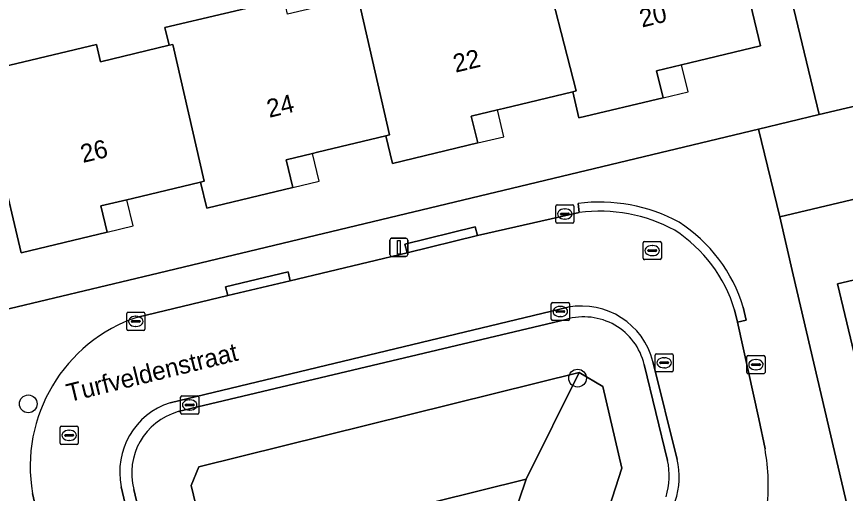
# Model space of a CAD drawing. Extents: x 162026 to 163502, y 387295 to 388169.
# Drawn here: x 163074.21 to 163119.9, y 387737.95 to 387764.22 of the extents above; entities that cross this region are included whole.
import ezdxf

# ---------------------------------------------------------------- set-up
doc = ezdxf.new("R2010")
doc.units = 0
for name, color, linetype in [('IMGEO_Boom', 7, 'Continuous'), ('IMGEO_Erf', 7, 'Continuous'), ('IMGEO_Groenvoorziening', 7, 'Continuous'), ('IMGEO_Kolk', 7, 'Continuous'), ('IMGEO_Lichtmast', 7, 'Continuous'), ('IMGEO_Openbare_ruimte_label', 7, 'Continuous'), ('IMGEO_Pand', 7, 'Continuous'), ('IMGEO_Pand_nummerreeks', 7, 'Continuous'), ('IMGEO_Pand_overbouw', 7, 'Continuous'), ('IMGEO_Rijbaan_lokaal_open', 7, 'Continuous'), ('IMGEO_Rioolput', 7, 'Continuous'), ('IMGEO_Voetpad_open', 7, 'Continuous')]:
    doc.layers.add(name, color=color, linetype=linetype)

msp = doc.modelspace()

# ---------------------------------------------------------------- linework, layer by layer
at = {"layer": 'IMGEO_Boom'}
for centre in [(163105.135, 387744.301), (163074.859, 387742.884)]:
    msp.add_circle(centre, 0.489, dxfattribs=at)
at = {"layer": 'IMGEO_Erf'}
for points in [[(163072.997, 387747.933), (163081.633, 387750), (163115.112, 387758.014), (163118.461, 387758.815), (163112.724, 387782.656)], [(163112.807, 387772.648), (163115.212, 387762.597), (163111.323, 387761.667), (163110.873, 387761.559), (163109.494, 387761.229), (163109.849, 387759.749), (163105.209, 387758.638), (163104.866, 387760.073), (163101.044, 387759.159), (163100.716, 387759.08), (163099.277, 387758.736), (163099.631, 387757.257), (163094.93, 387756.132), (163094.568, 387757.648), (163090.803, 387756.747), (163090.52, 387756.679), (163089.075, 387756.334), (163089.442, 387754.801), (163084.702, 387753.666), (163084.359, 387755.1), (163080.599, 387754.2), (163080.296, 387754.128), (163078.861, 387753.784), (163079.206, 387752.34), (163074.476, 387751.208), (163073.302, 387756.117)], [(163067.318, 387771.549), (163069.587, 387762.107), (163071.854, 387762.65), (163072.213, 387761.147), (163078.611, 387762.678), (163078.837, 387761.732), (163082.626, 387762.639), (163082.393, 387763.609), (163088.956, 387765.18)], [(163161.831, 387763.991), (163116.279, 387753.187), (163117.024, 387750), (163123.323, 387723.073), (163114.741, 387720.947), (163132.768, 387644.387)], [(163121.309, 387741.826), (163119.456, 387749.488), (163121.574, 387750)]]:
    msp.add_lwpolyline(points, dxfattribs=at)
at = {"layer": 'IMGEO_Groenvoorziening'}
for points in [[(163112.724, 387782.656), (163118.461, 387758.815), (163125.27, 387760.423), (163118.446, 387790.157), (163074.487, 387779.595), (163065.879, 387777.538), (163067.318, 387771.549)], [(163091.882, 387726.665), (163089.65, 387735.595), (163102.308, 387738.742), (163105.227, 387744.613), (163084.261, 387739.407), (163083.829, 387738.381), (163085.154, 387732.922), (163088.208, 387720.774)], [(163107.567, 387739.342), (163102.621, 387723.956), (163088.208, 387720.774), (163085.154, 387732.922), (163083.829, 387738.381), (163084.261, 387739.407), (163105.227, 387744.613), (163106.536, 387743.847)], [(163088.208, 387720.774), (163102.621, 387723.956), (163107.567, 387739.342), (163106.536, 387743.847), (163105.227, 387744.613), (163102.308, 387738.742), (163098.7, 387728.111), (163091.882, 387726.665)], [(163091.882, 387726.665), (163098.7, 387728.111), (163102.308, 387738.742), (163089.65, 387735.595)]]:
    msp.add_lwpolyline(points, close=True, dxfattribs=at)
for points in [[(163104.504, 387747.532), (163083.122, 387742.454)], [(163110.091, 387739.771), (163108.81, 387745.055)], [(163080.677, 387738.158), (163084.786, 387720.652)]]:
    msp.add_lwpolyline(points, dxfattribs=at)
for centre, radius, start, end in [((163105.484, 387744.255), 3.42, 13.5245, 106.6567), ((163084.08, 387739.065), 3.522, 105.7893, 194.9193), ((163106.31, 387738.919), 3.876, 342.732, 12.6914)]:
    msp.add_arc(centre, radius, start, end, dxfattribs=at)
at = {"layer": 'IMGEO_Kolk'}
for p, q in [((163103.933, 387752.916), (163103.933, 387753.768)), ((163104.008, 387753.842), (163104.86, 387753.842)), ((163104.934, 387753.768), (163104.934, 387752.916)), ((163104.192, 387753.336), (163104.192, 387753.348)), ((163104.63, 387753.299), (163104.232, 387753.299)), ((163104.235, 387753.385), (163104.633, 387753.385)), ((163104.421, 387753.622), (163104.446, 387753.622)), ((163104.676, 387753.348), (163104.676, 387753.336)), ((163104.86, 387752.842), (163104.008, 387752.842)), ((163104.444, 387753.062), (163104.419, 387753.062)), ((163103.685, 387747.544), (163103.685, 387748.396)), ((163103.76, 387748.47), (163104.612, 387748.47)), ((163104.173, 387748.25), (163104.198, 387748.25)), ((163104.686, 387748.396), (163104.686, 387747.544)), ((163080.283, 387747.001), (163080.283, 387747.853)), ((163080.358, 387747.927), (163081.21, 387747.927)), ((163081.284, 387747.853), (163081.284, 387747.001)), ((163103.944, 387747.964), (163103.944, 387747.976)), ((163104.382, 387747.927), (163103.984, 387747.927)), ((163103.987, 387748.013), (163104.385, 387748.013)), ((163104.428, 387747.976), (163104.428, 387747.964)), ((163080.542, 387747.421), (163080.542, 387747.433)), ((163080.98, 387747.384), (163080.582, 387747.384)), ((163080.585, 387747.47), (163080.983, 387747.47)), ((163080.771, 387747.707), (163080.796, 387747.707)), ((163081.026, 387747.433), (163081.026, 387747.421)), ((163104.612, 387747.47), (163103.76, 387747.47)), ((163104.196, 387747.69), (163104.171, 387747.69)), ((163081.21, 387746.927), (163080.358, 387746.927)), ((163080.794, 387747.147), (163080.769, 387747.147)), ((163109.408, 387744.722), (163109.408, 387745.574)), ((163109.483, 387745.648), (163110.335, 387745.648)), ((163109.896, 387745.428), (163109.921, 387745.428)), ((163110.409, 387745.574), (163110.409, 387744.722)), ((163114.467, 387744.619), (163114.467, 387745.471)), ((163114.542, 387745.545), (163115.394, 387745.545)), ((163115.468, 387745.471), (163115.468, 387744.619)), ((163109.667, 387745.142), (163109.667, 387745.154)), ((163110.105, 387745.105), (163109.707, 387745.105)), ((163109.71, 387745.191), (163110.108, 387745.191)), ((163110.151, 387745.154), (163110.151, 387745.142)), ((163114.726, 387745.039), (163114.726, 387745.051)), ((163115.164, 387745.002), (163114.766, 387745.002)), ((163114.769, 387745.088), (163115.167, 387745.088)), ((163114.955, 387745.325), (163114.98, 387745.325)), ((163115.21, 387745.051), (163115.21, 387745.039)), ((163110.335, 387744.648), (163109.483, 387744.648)), ((163109.919, 387744.868), (163109.894, 387744.868)), ((163115.394, 387744.545), (163114.542, 387744.545)), ((163114.978, 387744.765), (163114.953, 387744.765)), ((163083.255, 387742.395), (163083.255, 387743.247)), ((163083.33, 387743.321), (163084.182, 387743.321)), ((163084.256, 387743.247), (163084.256, 387742.395)), ((163083.514, 387742.815), (163083.514, 387742.827)), ((163083.952, 387742.778), (163083.554, 387742.778)), ((163083.557, 387742.864), (163083.955, 387742.864)), ((163083.743, 387743.101), (163083.768, 387743.101)), ((163083.998, 387742.827), (163083.998, 387742.815)), ((163084.182, 387742.321), (163083.33, 387742.321)), ((163083.766, 387742.541), (163083.741, 387742.541))]:
    msp.add_line(p, q, dxfattribs=at)
for points in [[(163103.933, 387752.916), (163103.933, 387753.768)], [(163104.008, 387753.842), (163104.86, 387753.842)], [(163104.934, 387753.768), (163104.934, 387752.916)], [(163104.86, 387752.842), (163104.008, 387752.842)], [(163103.685, 387747.544), (163103.685, 387748.396)], [(163103.76, 387748.47), (163104.612, 387748.47)], [(163104.686, 387748.396), (163104.686, 387747.544)], [(163080.283, 387747.001), (163080.283, 387747.853)], [(163080.358, 387747.927), (163081.21, 387747.927)], [(163081.284, 387747.853), (163081.284, 387747.001)], [(163104.612, 387747.47), (163103.76, 387747.47)], [(163081.21, 387746.927), (163080.358, 387746.927)], [(163109.408, 387744.722), (163109.408, 387745.574)], [(163109.483, 387745.648), (163110.335, 387745.648)], [(163110.409, 387745.574), (163110.409, 387744.722)], [(163114.467, 387744.619), (163114.467, 387745.471)], [(163114.542, 387745.545), (163115.394, 387745.545)], [(163115.468, 387745.471), (163115.468, 387744.619)], [(163110.335, 387744.648), (163109.483, 387744.648)], [(163115.394, 387744.545), (163114.542, 387744.545)], [(163083.255, 387742.395), (163083.255, 387743.247)], [(163083.33, 387743.321), (163084.182, 387743.321)], [(163084.256, 387743.247), (163084.256, 387742.395)], [(163084.182, 387742.321), (163083.33, 387742.321)]]:
    msp.add_lwpolyline(points, dxfattribs=at)
for centre, radius, start, end in [((163104.01, 387753.766), 0.0765, 91.552, 178.448), ((163104.01, 387753.766), 0.0765, 91.552, 178.448), ((163104.858, 387753.766), 0.0765, 1.552, 88.448), ((163104.858, 387753.766), 0.0765, 1.552, 88.448), ((163104.232, 387753.345), 0.0403, 85.8775, 175.7526), ((163104.229, 387753.335), 0.0366, 178.938, 274.7102), ((163104.633, 387753.342), 0.043, 264.8664, 352.4533), ((163104.637, 387753.347), 0.0386, 1.7309, 96.639), ((163104.01, 387752.918), 0.0765, 181.552, 268.448), ((163104.01, 387752.918), 0.0765, 181.552, 268.448), ((163104.858, 387752.918), 0.0765, 271.552, 358.448), ((163104.858, 387752.918), 0.0765, 271.552, 358.448), ((163103.762, 387748.394), 0.0765, 91.552, 178.448), ((163103.762, 387748.394), 0.0765, 91.552, 178.448), ((163104.61, 387748.394), 0.0765, 1.552, 88.448), ((163104.61, 387748.394), 0.0765, 1.552, 88.448), ((163080.36, 387747.851), 0.0765, 91.552, 178.448), ((163080.36, 387747.851), 0.0765, 91.552, 178.448), ((163081.208, 387747.851), 0.0765, 1.552, 88.448), ((163081.208, 387747.851), 0.0765, 1.552, 88.448), ((163103.984, 387747.973), 0.0403, 85.8775, 175.7526), ((163103.981, 387747.963), 0.0366, 178.938, 274.7102), ((163104.385, 387747.97), 0.043, 264.8664, 352.4533), ((163104.389, 387747.975), 0.0386, 1.7309, 96.639), ((163080.582, 387747.43), 0.0403, 85.8775, 175.7526), ((163080.579, 387747.42), 0.0366, 178.938, 274.7102), ((163080.983, 387747.427), 0.043, 264.8664, 352.4533), ((163080.987, 387747.432), 0.0386, 1.7309, 96.639), ((163103.762, 387747.546), 0.0765, 181.552, 268.448), ((163103.762, 387747.546), 0.0765, 181.552, 268.448), ((163104.61, 387747.546), 0.0765, 271.552, 358.448), ((163104.61, 387747.546), 0.0765, 271.552, 358.448), ((163080.36, 387747.003), 0.0765, 181.552, 268.448), ((163080.36, 387747.003), 0.0765, 181.552, 268.448), ((163081.208, 387747.003), 0.0765, 271.552, 358.448), ((163081.208, 387747.003), 0.0765, 271.552, 358.448), ((163109.485, 387745.572), 0.0765, 91.552, 178.448), ((163109.485, 387745.572), 0.0765, 91.552, 178.448), ((163110.333, 387745.572), 0.0765, 1.552, 88.448), ((163110.333, 387745.572), 0.0765, 1.552, 88.448), ((163114.544, 387745.469), 0.0765, 91.552, 178.448), ((163114.544, 387745.469), 0.0765, 91.552, 178.448), ((163115.392, 387745.469), 0.0765, 1.552, 88.448), ((163115.392, 387745.469), 0.0765, 1.552, 88.448), ((163109.707, 387745.151), 0.0403, 85.8775, 175.7526), ((163109.704, 387745.141), 0.0366, 178.938, 274.7102), ((163110.108, 387745.148), 0.043, 264.8664, 352.4533), ((163110.112, 387745.153), 0.0386, 1.7309, 96.639), ((163114.766, 387745.048), 0.0403, 85.8775, 175.7526), ((163114.763, 387745.038), 0.0366, 178.938, 274.7102), ((163115.167, 387745.045), 0.043, 264.8664, 352.4533), ((163115.171, 387745.05), 0.0386, 1.7309, 96.639), ((163109.485, 387744.724), 0.0765, 181.552, 268.448), ((163109.485, 387744.724), 0.0765, 181.552, 268.448), ((163110.333, 387744.724), 0.0765, 271.552, 358.448), ((163110.333, 387744.724), 0.0765, 271.552, 358.448), ((163114.544, 387744.621), 0.0765, 181.552, 268.448), ((163114.544, 387744.621), 0.0765, 181.552, 268.448), ((163115.392, 387744.621), 0.0765, 271.552, 358.448), ((163115.392, 387744.621), 0.0765, 271.552, 358.448), ((163083.332, 387743.245), 0.0765, 91.552, 178.448), ((163083.332, 387743.245), 0.0765, 91.552, 178.448), ((163084.18, 387743.245), 0.0765, 1.552, 88.448), ((163084.18, 387743.245), 0.0765, 1.552, 88.448), ((163083.554, 387742.824), 0.0403, 85.8775, 175.7526), ((163083.551, 387742.814), 0.0366, 178.938, 274.7102), ((163083.955, 387742.821), 0.043, 264.8664, 352.4533), ((163083.959, 387742.826), 0.0386, 1.7309, 96.639), ((163083.332, 387742.397), 0.0765, 181.552, 268.448), ((163083.332, 387742.397), 0.0765, 181.552, 268.448), ((163084.18, 387742.397), 0.0765, 271.552, 358.448), ((163084.18, 387742.397), 0.0765, 271.552, 358.448)]:
    msp.add_arc(centre, radius, start, end, dxfattribs=at)
for centre, major_axis, ratio, start_param, end_param in [((163104.42, 387753.342), (-0.387, 0.002), 0.722429, 4.712389, 7.853982), ((163104.445, 387753.342), (-0.39, 0.002), 0.717154, 1.570796, 4.712389), ((163104.172, 387747.97), (-0.387, 0.002), 0.722429, 4.712389, 7.853982), ((163104.197, 387747.97), (-0.39, 0.002), 0.717154, 1.570796, 4.712389), ((163080.77, 387747.427), (-0.387, 0.002), 0.722429, 4.712389, 7.853982), ((163080.795, 387747.427), (-0.39, 0.002), 0.717154, 1.570796, 4.712389), ((163109.895, 387745.148), (-0.387, 0.002), 0.722429, 4.712389, 7.853982), ((163109.92, 387745.148), (-0.39, 0.002), 0.717154, 1.570796, 4.712389), ((163114.954, 387745.045), (-0.387, 0.002), 0.722429, 4.712389, 7.853982), ((163114.979, 387745.045), (-0.39, 0.002), 0.717154, 1.570796, 4.712389), ((163083.742, 387742.821), (-0.387, 0.002), 0.722429, 4.712389, 7.853982), ((163083.767, 387742.821), (-0.39, 0.002), 0.717154, 1.570796, 4.712389)]:
    msp.add_ellipse(centre, major_axis=major_axis, ratio=ratio, start_param=start_param, end_param=end_param, dxfattribs=at)
at = {"layer": 'IMGEO_Lichtmast'}
for p, q in [((163094.787, 387751.106), (163094.787, 387751.906)), ((163094.787, 387751.906), (163094.787, 387751.106)), ((163094.887, 387752.006), (163095.677, 387752.006)), ((163095.677, 387752.006), (163094.887, 387752.006)), ((163095.777, 387751.906), (163095.777, 387751.106)), ((163095.777, 387751.106), (163095.777, 387751.906)), ((163095.677, 387751.006), (163094.887, 387751.006)), ((163094.887, 387751.006), (163095.677, 387751.006))]:
    msp.add_line(p, q, dxfattribs=at)
msp.add_lwpolyline([(163095.207, 387751.881), (163095.357, 387751.881), (163095.357, 387751.131), (163095.207, 387751.131), (163095.207, 387751.881)], dxfattribs=at)
for centre, start, end in [((163094.887, 387751.906), 90, 180), ((163094.887, 387751.906), 90, 180), ((163095.677, 387751.906), 0, 90), ((163095.677, 387751.906), 360, 90), ((163094.887, 387751.106), 180, 270), ((163094.887, 387751.106), 180, 270), ((163095.677, 387751.106), 270, 0), ((163095.677, 387751.106), 270, 0)]:
    msp.add_arc(centre, 0.1, start, end, dxfattribs=at)
at = {"layer": 'IMGEO_Pand'}
for points in [[(163112.807, 387772.648), (163112.544, 387772.585), (163113.101, 387770.259), (163109.29, 387769.347), (163109.083, 387770.213), (163102.673, 387768.679), (163102.898, 387767.737), (163103.095, 387767.782), (163105.06, 387760.122), (163104.866, 387760.073), (163105.209, 387758.638), (163109.849, 387759.749), (163109.494, 387761.229), (163110.873, 387761.559), (163111.323, 387761.667), (163115.212, 387762.597)], [(163103.095, 387767.782), (163102.898, 387767.737), (163102.448, 387767.629), (163101.924, 387769.818), (163098.266, 387768.942), (163098.605, 387767.525), (163092.638, 387766.097), (163092.846, 387765.228), (163093.039, 387765.277), (163094.764, 387757.697), (163094.568, 387757.648), (163094.93, 387756.132), (163099.631, 387757.257), (163099.277, 387758.736), (163100.716, 387759.08), (163101.044, 387759.159), (163104.866, 387760.073), (163105.06, 387760.122)], [(163093.039, 387765.277), (163092.846, 387765.228), (163089.156, 387764.345), (163088.956, 387765.18), (163082.393, 387763.609), (163082.626, 387762.639), (163082.82, 387762.687), (163084.555, 387755.147), (163084.359, 387755.1), (163084.702, 387753.666), (163089.442, 387754.801), (163089.075, 387756.334), (163090.52, 387756.679), (163090.803, 387756.747), (163094.568, 387757.648), (163094.764, 387757.697)], [(163082.82, 387762.687), (163082.626, 387762.639), (163078.837, 387761.732), (163078.611, 387762.678), (163072.213, 387761.147), (163071.854, 387762.65), (163069.587, 387762.107), (163071.144, 387755.601), (163073.302, 387756.117), (163074.476, 387751.208), (163079.206, 387752.34), (163078.861, 387753.784), (163080.296, 387754.128), (163080.599, 387754.2), (163084.359, 387755.1), (163084.555, 387755.147)], [(163130.326, 387750), (163129.861, 387751.923), (163130.056, 387751.971), (163129.715, 387753.381), (163124.982, 387752.236), (163125.304, 387750.902), (163123.575, 387750.484), (163123.339, 387750.427), (163121.574, 387750), (163119.456, 387749.488), (163121.309, 387741.826), (163125.368, 387742.808), (163125.603, 387741.836), (163130.463, 387743.012), (163131.778, 387743.329), (163131.545, 387744.296), (163131.698, 387744.333)]]:
    msp.add_lwpolyline(points, close=True, dxfattribs=at)
at = {"layer": 'IMGEO_Pand_overbouw'}
for points in [[(163110.873, 387761.559), (163109.494, 387761.229), (163109.849, 387759.749), (163111.227, 387760.08)], [(163100.716, 387759.08), (163099.277, 387758.736), (163099.631, 387757.257), (163101.07, 387757.601)], [(163090.52, 387756.679), (163089.075, 387756.334), (163089.442, 387754.801), (163090.887, 387755.147)], [(163080.296, 387754.128), (163078.861, 387753.784), (163079.206, 387752.34), (163080.641, 387752.683)]]:
    msp.add_lwpolyline(points, close=True, dxfattribs=at)
at = {"layer": 'IMGEO_Rijbaan_lokaal_open'}
for points in [[(163105.23, 387753.428), (163099.622, 387752.154), (163095.735, 387751.197), (163089.302, 387749.666), (163085.851, 387748.845), (163080.889, 387747.664)], [(163082.676, 387742.943), (163104.618, 387748.205)], [(163115.467, 387740.405), (163115.129, 387742.068), (163113.944, 387747.378), (163113.792, 387748.061)], [(163109.289, 387745.211), (163110.633, 387739.827)], [(163084.483, 387719.178), (163079.981, 387738.321)], [(163075.097, 387737.951), (163078.714, 387722.074), (163079.601, 387717.836)]]:
    msp.add_lwpolyline(points, dxfattribs=at)
for centre, radius, start, end in [((163106.346, 387744.789), 8.711, 61.5386, 97.3601), ((163106.086, 387745.702), 8.059, 17.0181, 56.8136), ((163105.351, 387744.208), 4.064, 14.2876, 100.3946), ((163083.625, 387739.449), 8.658, 108.4193, 189.9642), ((163083.912, 387739.126), 4.012, 107.9406, 191.5681), ((163104.041, 387738.358), 11.608, 353.4038, 10.1548), ((163106.452, 387738.876), 4.288, 341.6614, 12.8126)]:
    msp.add_arc(centre, radius, start, end, dxfattribs=at)
at = {"layer": 'IMGEO_Rioolput'}
for p, q in [((163108.827, 387751.827), (163109.679, 387751.827)), ((163108.752, 387750.901), (163108.752, 387751.753)), ((163109.054, 387751.37), (163109.452, 387751.37)), ((163109.24, 387751.607), (163109.265, 387751.607)), ((163109.753, 387751.753), (163109.753, 387750.901)), ((163109.011, 387751.321), (163109.011, 387751.333)), ((163109.449, 387751.284), (163109.051, 387751.284)), ((163109.263, 387751.047), (163109.238, 387751.047)), ((163109.495, 387751.333), (163109.495, 387751.321)), ((163109.679, 387750.827), (163108.827, 387750.827)), ((163076.615, 387740.724), (163076.615, 387741.576)), ((163076.69, 387741.65), (163077.542, 387741.65)), ((163077.103, 387741.43), (163077.128, 387741.43)), ((163077.616, 387741.576), (163077.616, 387740.724)), ((163076.874, 387741.144), (163076.874, 387741.156)), ((163077.312, 387741.107), (163076.914, 387741.107)), ((163076.917, 387741.193), (163077.315, 387741.193)), ((163077.126, 387740.87), (163077.101, 387740.87)), ((163077.358, 387741.156), (163077.358, 387741.144)), ((163077.542, 387740.65), (163076.69, 387740.65))]:
    msp.add_line(p, q, dxfattribs=at)
for points in [[(163108.827, 387751.827), (163109.679, 387751.827)], [(163108.752, 387750.901), (163108.752, 387751.753)], [(163109.753, 387751.753), (163109.753, 387750.901)], [(163109.679, 387750.827), (163108.827, 387750.827)], [(163076.615, 387740.724), (163076.615, 387741.576)], [(163076.69, 387741.65), (163077.542, 387741.65)], [(163077.616, 387741.576), (163077.616, 387740.724)], [(163077.542, 387740.65), (163076.69, 387740.65)]]:
    msp.add_lwpolyline(points, dxfattribs=at)
for centre, radius, start, end in [((163108.829, 387751.751), 0.0765, 91.552, 178.448), ((163108.829, 387751.751), 0.0765, 91.552, 178.448), ((163109.677, 387751.751), 0.0765, 1.552, 88.448), ((163109.677, 387751.751), 0.0765, 1.552, 88.448), ((163109.051, 387751.33), 0.0403, 85.8775, 175.7526), ((163109.456, 387751.332), 0.0386, 1.7309, 96.639), ((163109.048, 387751.32), 0.0366, 178.938, 274.7102), ((163109.452, 387751.327), 0.043, 264.8664, 352.4533), ((163108.829, 387750.903), 0.0765, 181.552, 268.448), ((163108.829, 387750.903), 0.0765, 181.552, 268.448), ((163109.677, 387750.903), 0.0765, 271.552, 358.448), ((163109.677, 387750.903), 0.0765, 271.552, 358.448), ((163076.692, 387741.574), 0.0765, 91.552, 178.448), ((163076.692, 387741.574), 0.0765, 91.552, 178.448), ((163077.54, 387741.574), 0.0765, 1.552, 88.448), ((163077.54, 387741.574), 0.0765, 1.552, 88.448), ((163076.914, 387741.153), 0.0403, 85.8775, 175.7526), ((163076.911, 387741.143), 0.0366, 178.938, 274.7102), ((163077.315, 387741.15), 0.043, 264.8664, 352.4533), ((163077.319, 387741.155), 0.0386, 1.7309, 96.639), ((163076.692, 387740.726), 0.0765, 181.552, 268.448), ((163076.692, 387740.726), 0.0765, 181.552, 268.448), ((163077.54, 387740.726), 0.0765, 271.552, 358.448), ((163077.54, 387740.726), 0.0765, 271.552, 358.448)]:
    msp.add_arc(centre, radius, start, end, dxfattribs=at)
for centre, major_axis, ratio, start_param, end_param in [((163109.239, 387751.327), (-0.387, 0.002), 0.722429, 4.712389, 7.853982), ((163109.264, 387751.327), (-0.39, 0.002), 0.717154, 1.570796, 4.712389), ((163077.102, 387741.15), (-0.387, 0.002), 0.722429, 4.712389, 7.853982), ((163077.127, 387741.15), (-0.39, 0.002), 0.717154, 1.570796, 4.712389)]:
    msp.add_ellipse(centre, major_axis=major_axis, ratio=ratio, start_param=start_param, end_param=end_param, dxfattribs=at)
at = {"layer": 'IMGEO_Voetpad_open'}
for points in [[(163159.981, 387771.726), (163146.677, 387768.517), (163143.741, 387767.71), (163144.393, 387764.941), (163125.27, 387760.423), (163118.461, 387758.815), (163115.112, 387758.014), (163116.279, 387753.187), (163161.831, 387763.991)], [(163095.735, 387751.197), (163099.622, 387752.154), (163099.498, 387752.638), (163095.611, 387751.68)], [(163089.302, 387749.666), (163089.186, 387750.152), (163085.735, 387749.331), (163085.851, 387748.845)]]:
    msp.add_lwpolyline(points, close=True, dxfattribs=at)
for points in [[(163117.024, 387750), (163116.279, 387753.187), (163115.112, 387758.014), (163081.633, 387750), (163072.997, 387747.933), (163070.839, 387747.422), (163077.782, 387717.954)], [(163080.889, 387747.664), (163085.851, 387748.845), (163085.735, 387749.331), (163089.186, 387750.152), (163089.302, 387749.666), (163095.735, 387751.197), (163095.611, 387751.68), (163099.498, 387752.638), (163099.622, 387752.154), (163105.23, 387753.428), (163105.166, 387753.924)], [(163105.166, 387753.924), (163105.23, 387753.428)], [(163111.805, 387720.279), (163114.741, 387720.947), (163123.323, 387723.073), (163117.024, 387750)], [(163104.618, 387748.205), (163082.676, 387742.943)], [(163113.792, 387748.061), (163113.944, 387747.378), (163114.432, 387747.487), (163114.27, 387748.207)], [(163114.27, 387748.207), (163114.432, 387747.487), (163113.944, 387747.378), (163115.129, 387742.068), (163115.467, 387740.405)], [(163083.122, 387742.454), (163104.504, 387747.532)], [(163108.81, 387745.055), (163110.091, 387739.771)], [(163110.633, 387739.827), (163109.289, 387745.211)], [(163079.981, 387738.321), (163084.483, 387719.178)], [(163084.786, 387720.652), (163080.677, 387738.158)], [(163077.852, 387717.465), (163079.601, 387717.836), (163078.714, 387722.074), (163075.097, 387737.951)]]:
    msp.add_lwpolyline(points, dxfattribs=at)
for centre, radius, start, end in [((163106.345, 387744.784), 9.216, 61.553, 97.3506), ((163106.345, 387744.784), 9.216, 61.553, 97.3506), ((163106.346, 387744.789), 8.711, 61.5386, 97.3601), ((163106.103, 387745.713), 8.54, 16.9811, 57.1495), ((163106.103, 387745.713), 8.54, 16.9811, 57.1495), ((163106.086, 387745.702), 8.059, 17.0181, 56.8136), ((163105.351, 387744.208), 4.064, 14.2876, 100.3946), ((163083.625, 387739.449), 8.658, 108.4193, 189.9642), ((163105.484, 387744.255), 3.42, 13.5245, 106.6567), ((163083.912, 387739.126), 4.012, 107.9406, 191.5681), ((163084.08, 387739.065), 3.522, 105.7893, 194.9193), ((163104.041, 387738.358), 11.608, 353.4038, 10.1548), ((163106.31, 387738.919), 3.876, 342.732, 12.6914), ((163106.452, 387738.876), 4.288, 341.6614, 12.8126)]:
    msp.add_arc(centre, radius, start, end, dxfattribs=at)

# ---------------------------------------------------------------- texts
at = {"layer": 'IMGEO_Openbare_ruimte_label'}
msp.add_text('Turfveldenstraat', height=1, rotation=13.8278, dxfattribs=at).set_placement((163077.104, 387742.977))
at = {"layer": 'IMGEO_Pand_nummerreeks'}
for s, p in [('20', (163108.683, 387763.609)), ('22', (163098.408, 387761.122)), ('24', (163088.141, 387758.637)), ('26', (163077.871, 387756.15))]:
    msp.add_text(s, height=1, rotation=13.6077, dxfattribs=at).set_placement(p)

doc.saveas('drawing.dxf')
